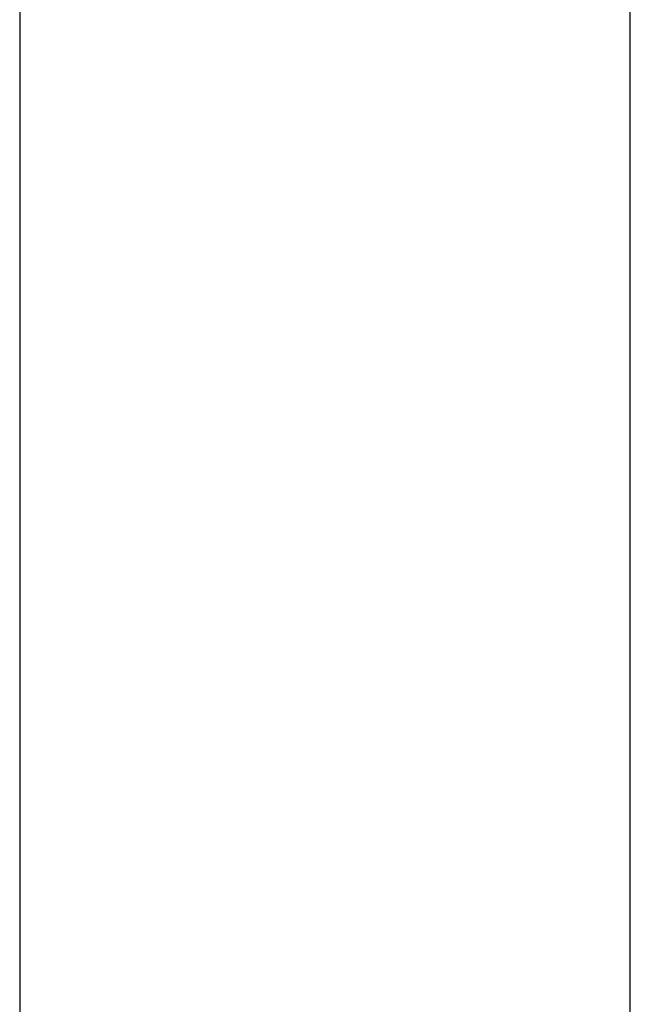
# Model space of a CAD drawing. Header units: millimetres. Extents: x -429 to 422, y -262 to 259.
# Tile 1032 of 1056: x 402.87 to 407.37, y 155.77 to 163.02. Entities that reach past the tile are written whole.
import ezdxf

# ---------------------------------------------------------------- set-up
doc = ezdxf.new("R2010")
doc.units = ezdxf.units.MM
doc.layers.add('Default', color=7, linetype='Continuous', true_color=0x000000)

msp = doc.modelspace()

# ---------------------------------------------------------------- linework, layer by layer
at = {"layer": 'Default'}
for p, q in [((407.3726, -247.4352, 780.8222), (407.3726, 186.0648, 780.8222)), ((407.3726, -247.4352, 873.8222), (407.3726, 186.0648, 873.8222))]:
    msp.add_line(p, q, dxfattribs=at)
for points in [[(402.8726, 186.0648, 780.8222), (402.8726, -30.6852, 780.8222), (402.8726, -247.4352, 780.8222)], [(402.8726, 186.0648, 873.8222), (402.8726, -30.6852, 873.8222), (402.8726, -247.4352, 873.8222)], [(402.8726, 186.0648, 827.3222), (402.8726, -30.6852, 827.3222), (402.8726, -247.4352, 827.3222)]]:
    msp.add_open_spline(points, degree=2, dxfattribs=at)

doc.saveas('drawing.dxf')
